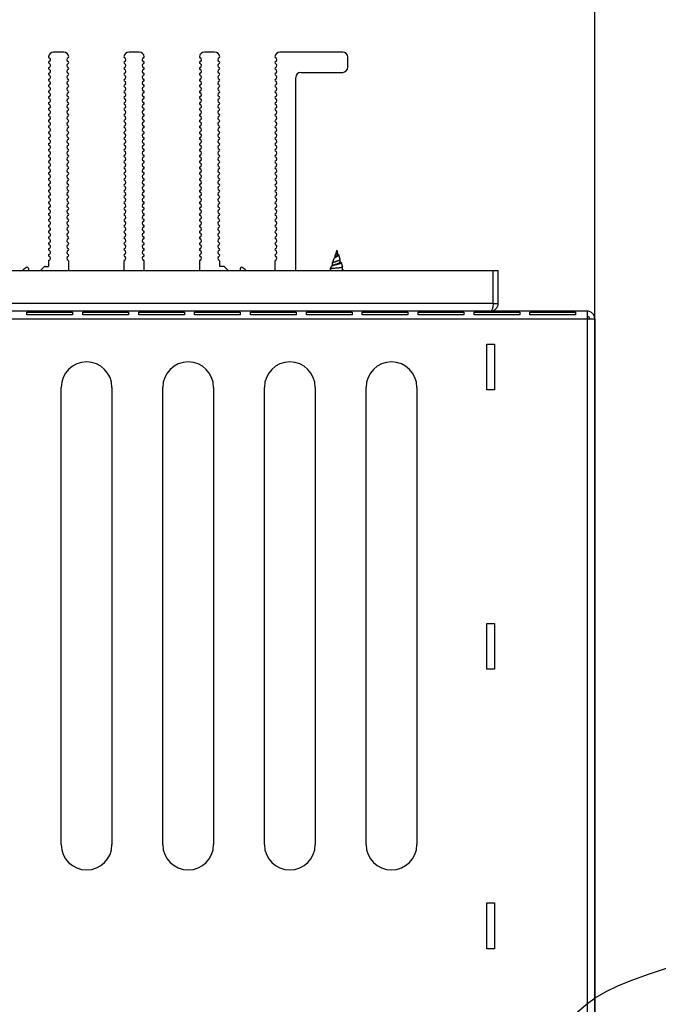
# Model space of a CAD drawing. Header units: millimetres. Extents: x -165365 to -33565, y 7406 to 103342.
# Tile 267 of 352: x -79728 to -79603, y 72969 to 73163. Entities that reach past the tile are written whole.
import ezdxf

# ---------------------------------------------------------------- set-up
doc = ezdxf.new("R2010")
doc.units = ezdxf.units.MM
doc.header["$MEASUREMENT"] = 0
doc.layers.add('ELEK GNIAZDA', color=234, linetype='Continuous')

# ---------------------------------------------------------------- blocks, each defined once
blk = doc.blocks.new('VVS075_H_eh_t')
at = {"color": 7, "linetype": 'Continuous'}
for p, q in [((298.54, 180), (298.54, 0)), ((300.04, 1.5), (300.04, 180)), ((301.54, 20), (301.54, 161.5)), ((308.04, 161.5), (308.04, 20)), ((299.31, 102.75), (299.31, 111.75)), ((299.31, 111.75), (299.83, 111.75)), ((299.83, 111.75), (299.83, 102.75)), ((308.44, 111.45), (308.04, 111.45)), ((308.76, 108.32), (308.04, 109.04)), ((308.83, 108.15), (308.83, 107.5)), ((310.04, 107.5), (308.83, 107.5)), ((311.19, 107.5), (311.01, 107.5)), ((312.34, 107.5), (312.16, 107.5)), ((313.49, 107.5), (313.31, 107.5)), ((314.64, 107.5), (314.46, 107.5)), ((315.79, 107.5), (315.61, 107.5)), ((316.94, 107.5), (316.76, 107.5)), ((318.09, 107.5), (317.91, 107.5)), ((319.24, 107.5), (319.06, 107.5)), ((320.39, 107.5), (320.21, 107.5)), ((321.54, 107.5), (321.36, 107.5)), ((322.69, 107.5), (322.51, 107.5)), ((323.84, 107.5), (323.66, 107.5)), ((324.99, 107.5), (324.81, 107.5)), ((326.14, 107.5), (325.96, 107.5)), ((327.29, 107.5), (327.11, 107.5)), ((328.44, 107.5), (328.26, 107.5)), ((329.59, 107.5), (329.41, 107.5)), ((330.74, 107.5), (330.56, 107.5)), ((331.89, 107.5), (331.71, 107.5)), ((333.04, 107.5), (332.86, 107.5)), ((334.19, 107.5), (334.01, 107.5)), ((335.34, 107.5), (335.16, 107.5)), ((336.49, 107.5), (336.31, 107.5)), ((337.64, 107.5), (337.46, 107.5)), ((338.79, 107.5), (338.61, 107.5)), ((339.94, 107.5), (339.76, 107.5)), ((341.09, 107.5), (340.91, 107.5)), ((342.24, 107.5), (342.06, 107.5)), ((343.39, 107.5), (343.21, 107.5)), ((344.54, 107.5), (344.36, 107.5)), ((345.69, 107.5), (345.51, 107.5)), ((346.84, 107.5), (346.66, 107.5)), ((347.99, 107.5), (347.81, 107.5)), ((349.14, 107.5), (348.96, 107.5)), ((195.04, 105), (285.04, 105)), ((351.04, 104.5), (351.04, 106.5)), ((299.83, 102.75), (299.31, 102.75)), ((308.04, 103.5), (309.88, 103.5)), ((299.31, 91.75), (299.31, 100.75)), ((299.31, 100.75), (299.83, 100.75)), ((299.83, 100.75), (299.83, 91.75)), ((285.04, 95), (195.04, 95)), ((299.83, 91.75), (299.31, 91.75)), ((309.88, 92.65), (308.04, 92.65)), ((351.04, 89.65), (351.04, 91.65)), ((299.31, 80.75), (299.31, 89.75)), ((299.31, 89.75), (299.83, 89.75)), ((299.83, 89.75), (299.83, 80.75)), ((308.04, 88.65), (309.88, 88.65)), ((195.04, 85), (285.04, 85)), ((299.83, 80.75), (299.31, 80.75)), ((299.31, 69.75), (299.31, 78.75)), ((299.31, 78.75), (299.83, 78.75)), ((299.83, 78.75), (299.83, 69.75)), ((309.88, 77.8), (308.04, 77.8)), ((351.04, 74.8), (351.04, 76.8)), ((285.04, 75), (195.04, 75)), ((308.83, 72.95), (308.83, 73.8)), ((308.83, 73.8), (309.88, 73.8)), ((308.04, 72.16), (308.83, 72.95)), ((299.83, 69.75), (299.31, 69.75)), ((308.44, 69.75), (308.04, 69.75)), ((299.31, 58.75), (299.31, 67.75)), ((299.31, 67.75), (299.83, 67.75)), ((299.83, 67.75), (299.83, 58.75)), ((195.04, 65), (285.04, 65)), ((309.88, 62.95), (308.04, 62.95)), ((351.04, 49.6), (351.04, 61.95)), ((299.83, 58.75), (299.31, 58.75)), ((308.04, 58.85), (346.04, 58.85)), ((299.31, 47.75), (299.31, 56.75)), ((299.31, 56.75), (299.83, 56.75)), ((299.83, 56.75), (299.83, 47.75)), ((347.04, 57.85), (347.04, 49.6)), ((285.04, 55), (195.04, 55)), ((308.33, 52), (308.04, 52)), ((308.29, 52), (308.29, 52)), ((308.29, 52), (308.29, 52)), ((308.81, 51.88), (308.35, 52.04)), ((308.94, 51.72), (308.89, 51.8)), ((309.01, 51.61), (308.94, 51.72)), ((309.49, 51.64), (308.99, 51.64)), ((309.05, 51.54), (309.01, 51.61)), ((309.49, 51.64), (309.51, 51.64)), ((310.37, 51.33), (309.51, 51.64)), ((311.16, 50.44), (310.27, 50.13)), ((310.97, 51.12), (310.57, 51.12)), ((312.04, 50.75), (311.02, 51.11)), ((311.15, 50.63), (311.64, 50.63)), ((311.21, 50.46), (311.73, 50.64)), ((311.21, 50.46), (311.3, 50.63)), ((312.04, 50.75), (311.77, 50.66)), ((308.09, 49.41), (308.17, 49.54)), ((308.17, 49.54), (308.21, 49.61)), ((308.17, 49.61), (308.77, 49.61)), ((308.77, 49.61), (308.78, 49.61)), ((309.59, 49.89), (308.78, 49.61)), ((309.7, 50.12), (310.23, 50.12)), ((348.04, 48.6), (350.04, 48.6)), ((299.83, 47.75), (299.31, 47.75)), ((195.04, 45), (285.04, 45)), ((299.31, 36.75), (299.31, 45.75)), ((299.31, 45.75), (299.83, 45.75)), ((299.83, 45.75), (299.83, 36.75)), ((285.04, 35), (195.04, 35)), ((299.83, 36.75), (299.31, 36.75)), ((299.31, 25.75), (299.31, 34.75)), ((299.31, 34.75), (299.83, 34.75)), ((299.83, 34.75), (299.83, 25.75)), ((299.83, 25.75), (299.31, 25.75)), ((299.31, 14.75), (299.31, 23.75)), ((299.31, 23.75), (299.83, 23.75)), ((299.83, 23.75), (299.83, 14.75)), ((174.54, 19.75), (174.54, 21.25)), ((174.54, 21.25), (183.54, 21.25)), ((183.54, 19.75), (174.54, 19.75)), ((183.54, 21.25), (183.54, 19.75)), ((229.54, 19.75), (229.54, 21.25)), ((229.54, 21.25), (238.54, 21.25)), ((238.54, 19.75), (229.54, 19.75)), ((238.54, 21.25), (238.54, 19.75)), ((284.54, 19.75), (284.54, 21.25)), ((284.54, 21.25), (293.54, 21.25)), ((293.54, 19.75), (284.54, 19.75)), ((293.54, 21.25), (293.54, 19.75)), ((301.54, 20), (301.54, 19)), ((301.54, 20), (308.04, 20)), ((308.04, 20), (308.04, 19)), ((301.54, 19), (308.04, 19)), ((299.83, 14.75), (299.31, 14.75)), ((299.31, 3.75), (299.31, 12.75)), ((299.31, 12.75), (299.83, 12.75)), ((299.83, 12.75), (299.83, 3.75)), ((299.83, 3.75), (299.31, 3.75)), ((300.04, 1.5), (1.04, 1.5)), ((298.54, 0), (1.54, 0))]:
    blk.add_line(p, q, dxfattribs=at)
for points in [[(309.05, 51.54), (309.07, 51.5), (309.1, 51.45), (309.13, 51.39), (309.15, 51.32), (309.18, 51.25), (309.21, 51.17), (309.23, 51.09), (309.26, 51.01)], [(309.26, 51.01), (309.31, 50.84), (309.34, 50.76), (309.37, 50.68), (309.39, 50.6), (309.42, 50.53), (309.44, 50.46), (309.47, 50.4), (309.5, 50.34), (309.52, 50.28), (309.55, 50.24), (309.58, 50.2), (309.6, 50.17), (309.63, 50.15), (309.66, 50.13), (309.68, 50.12), (309.7, 50.12)], [(310.72, 50.93), (310.7, 50.95), (310.66, 51.01), (310.61, 51.06), (310.57, 51.12)], [(309.69, 49.99), (309.74, 50.07), (309.78, 50.12)]]:
    blk.add_lwpolyline(points, dxfattribs=at)
for centre, radius, start, end in [((306.04, 110.35), 3, 29.4004, 48.0851), ((308.44, 111.7), 0.25, 270, 29.4004), ((308.58, 108.15), 0.25, 0, 45), ((310.44, 107.5), 0.4, 180, 340.5288), ((311.01, 107.3), 0.2, 90, 160.5288), ((311.59, 107.5), 0.4, 180, 340.5288), ((312.16, 107.3), 0.2, 90, 160.5288), ((312.74, 107.5), 0.4, 180, 340.5288), ((313.31, 107.3), 0.2, 90, 160.5288), ((313.89, 107.5), 0.4, 180, 340.5288), ((314.46, 107.3), 0.2, 90, 160.5288), ((315.04, 107.5), 0.4, 180, 340.5288), ((315.61, 107.3), 0.2, 90, 160.5288), ((316.19, 107.5), 0.4, 180, 340.5288), ((316.76, 107.3), 0.2, 90, 160.5288), ((317.34, 107.5), 0.4, 180, 340.5288), ((317.91, 107.3), 0.2, 90, 160.5288), ((318.49, 107.5), 0.4, 180, 340.5288), ((319.06, 107.3), 0.2, 90, 160.5288), ((319.64, 107.5), 0.4, 180, 340.5288), ((320.21, 107.3), 0.2, 90, 160.5288), ((320.79, 107.5), 0.4, 180, 340.5288), ((321.36, 107.3), 0.2, 90, 160.5288), ((321.94, 107.5), 0.4, 180, 340.5288), ((322.51, 107.3), 0.2, 90, 160.5288), ((323.09, 107.5), 0.4, 180, 340.5288), ((323.66, 107.3), 0.2, 90, 160.5288), ((324.24, 107.5), 0.4, 180, 340.5288), ((324.81, 107.3), 0.2, 90, 160.5288), ((325.39, 107.5), 0.4, 180, 340.5288), ((325.96, 107.3), 0.2, 90, 160.5288), ((326.54, 107.5), 0.4, 180, 340.5288), ((327.11, 107.3), 0.2, 90, 160.5288), ((327.69, 107.5), 0.4, 180, 340.5288), ((328.26, 107.3), 0.2, 90, 160.5288), ((328.84, 107.5), 0.4, 180, 340.5288), ((329.41, 107.3), 0.2, 90, 160.5288), ((329.99, 107.5), 0.4, 180, 340.5288), ((330.56, 107.3), 0.2, 90, 160.5288), ((331.14, 107.5), 0.4, 180, 340.5288), ((331.71, 107.3), 0.2, 90, 160.5288), ((332.29, 107.5), 0.4, 180, 340.5288), ((332.86, 107.3), 0.2, 90, 160.5288), ((333.44, 107.5), 0.4, 180, 340.5288), ((334.01, 107.3), 0.2, 90, 160.5288), ((334.59, 107.5), 0.4, 180, 340.5288), ((335.16, 107.3), 0.2, 90, 160.5288), ((335.74, 107.5), 0.4, 180, 340.5288), ((336.31, 107.3), 0.2, 90, 160.5288), ((336.89, 107.5), 0.4, 180, 340.5288), ((337.46, 107.3), 0.2, 90, 160.5288), ((338.04, 107.5), 0.4, 180, 340.5288), ((338.61, 107.3), 0.2, 90, 160.5288), ((339.19, 107.5), 0.4, 180, 340.5288), ((339.76, 107.3), 0.2, 90, 160.5288), ((340.34, 107.5), 0.4, 180, 340.5288), ((340.91, 107.3), 0.2, 90, 160.5288), ((341.49, 107.5), 0.4, 180, 340.5288), ((342.06, 107.3), 0.2, 90, 160.5288), ((342.64, 107.5), 0.4, 180, 340.5288), ((343.21, 107.3), 0.2, 90, 160.5288), ((343.79, 107.5), 0.4, 180, 340.5288), ((344.36, 107.3), 0.2, 90, 160.5288), ((344.94, 107.5), 0.4, 180, 340.5288), ((345.51, 107.3), 0.2, 90, 160.5288), ((346.09, 107.5), 0.4, 180, 340.5288), ((346.66, 107.3), 0.2, 90, 160.5288), ((347.24, 107.5), 0.4, 180, 340.5288), ((347.81, 107.3), 0.2, 90, 160.5288), ((348.39, 107.5), 0.4, 180, 340.5288), ((348.96, 107.3), 0.2, 90, 160.5288), ((349.54, 107.5), 0.4, 180, 340.2627), ((350.11, 107.3), 0.2, 85.3575, 160.2627), ((350.04, 106.5), 1, 0, 85.3575), ((195.04, 100), 5, 90, 270), ((285.04, 100), 5, 270, 90), ((309.88, 103.7), 0.2, 270, 340.5288), ((310.44, 103.5), 0.4, 19.4712, 160.5288), ((311.01, 103.7), 0.2, 199.4712, 275.3215), ((311.03, 103.7), 0.2, 270, 340.5288), ((311.59, 103.5), 0.4, 19.4712, 160.5288), ((312.16, 103.7), 0.2, 199.4712, 275.3215), ((312.18, 103.7), 0.2, 270, 340.5288), ((312.74, 103.5), 0.4, 19.4712, 160.5288), ((313.31, 103.7), 0.2, 199.4712, 275.3215), ((313.33, 103.7), 0.2, 270, 340.5288), ((313.89, 103.5), 0.4, 19.4712, 160.5288), ((314.46, 103.7), 0.2, 199.4712, 275.3215), ((314.48, 103.7), 0.2, 270, 340.5288), ((315.04, 103.5), 0.4, 19.4712, 160.5288), ((315.61, 103.7), 0.2, 199.4712, 275.3215), ((315.63, 103.7), 0.2, 270, 340.5288), ((316.19, 103.5), 0.4, 19.4712, 160.5288), ((316.76, 103.7), 0.2, 199.4712, 275.3215), ((316.78, 103.7), 0.2, 270, 340.5288), ((317.34, 103.5), 0.4, 19.4712, 160.5288), ((317.91, 103.7), 0.2, 199.4712, 275.3215), ((317.93, 103.7), 0.2, 270, 340.5288), ((318.49, 103.5), 0.4, 19.4712, 160.5288), ((319.06, 103.7), 0.2, 199.4712, 275.3215), ((319.08, 103.7), 0.2, 270, 340.5288), ((319.64, 103.5), 0.4, 19.4712, 160.5288), ((320.21, 103.7), 0.2, 199.4712, 275.3215), ((320.23, 103.7), 0.2, 270, 340.5288), ((320.79, 103.5), 0.4, 19.4712, 160.5288), ((321.36, 103.7), 0.2, 199.4712, 275.3215), ((321.38, 103.7), 0.2, 270, 340.5288), ((321.94, 103.5), 0.4, 19.4712, 160.5288), ((322.51, 103.7), 0.2, 199.4712, 275.3215), ((322.53, 103.7), 0.2, 270, 340.5288), ((323.09, 103.5), 0.4, 19.4712, 160.5288), ((323.66, 103.7), 0.2, 199.4712, 275.3215), ((323.68, 103.7), 0.2, 270, 340.5288), ((324.24, 103.5), 0.4, 19.4712, 160.5288), ((324.81, 103.7), 0.2, 199.4712, 275.3215), ((324.83, 103.7), 0.2, 270, 340.5288), ((325.39, 103.5), 0.4, 19.4712, 160.5288), ((325.96, 103.7), 0.2, 199.4712, 275.3215), ((325.98, 103.7), 0.2, 270, 340.5288), ((326.54, 103.5), 0.4, 19.4712, 160.5288), ((327.11, 103.7), 0.2, 199.4712, 275.3215), ((327.13, 103.7), 0.2, 270, 340.5288), ((327.69, 103.5), 0.4, 19.4712, 160.5288), ((328.26, 103.7), 0.2, 199.4712, 275.3215), ((328.28, 103.7), 0.2, 270, 340.5288), ((328.84, 103.5), 0.4, 19.4712, 160.5288), ((329.41, 103.7), 0.2, 199.4712, 275.3215), ((329.43, 103.7), 0.2, 270, 340.5288), ((329.99, 103.5), 0.4, 19.4712, 160.5288), ((330.56, 103.7), 0.2, 199.4712, 275.3215), ((330.58, 103.7), 0.2, 270, 340.5288), ((331.14, 103.5), 0.4, 19.4712, 160.5288), ((331.71, 103.7), 0.2, 199.4712, 275.3215), ((331.73, 103.7), 0.2, 270, 340.5288), ((332.29, 103.5), 0.4, 19.4712, 160.5288), ((332.86, 103.7), 0.2, 199.4712, 275.3215), ((332.88, 103.7), 0.2, 270, 340.5288), ((333.44, 103.5), 0.4, 19.4712, 160.5288), ((334.01, 103.7), 0.2, 199.4712, 275.3215), ((334.03, 103.7), 0.2, 270, 340.5288), ((334.59, 103.5), 0.4, 19.4712, 160.5288), ((335.16, 103.7), 0.2, 199.4712, 275.3215), ((335.18, 103.7), 0.2, 270, 340.5288), ((335.74, 103.5), 0.4, 19.4712, 160.5288), ((336.31, 103.7), 0.2, 199.4712, 275.3215), ((336.33, 103.7), 0.2, 270, 340.5288), ((336.89, 103.5), 0.4, 19.4712, 160.5288), ((337.46, 103.7), 0.2, 199.4712, 275.3215), ((337.48, 103.7), 0.2, 270, 340.5288), ((338.04, 103.5), 0.4, 19.4712, 160.5288), ((338.61, 103.7), 0.2, 199.4712, 275.3215), ((338.63, 103.7), 0.2, 270, 340.5288), ((339.19, 103.5), 0.4, 19.4712, 160.5288), ((339.76, 103.7), 0.2, 199.4712, 275.3215), ((339.78, 103.7), 0.2, 270, 340.5288), ((340.34, 103.5), 0.4, 19.4712, 160.5288), ((340.91, 103.7), 0.2, 199.4712, 275.3215), ((340.93, 103.7), 0.2, 270, 340.5288), ((341.49, 103.5), 0.4, 19.4712, 160.5288), ((342.06, 103.7), 0.2, 199.4712, 275.3215), ((342.08, 103.7), 0.2, 270, 340.5288), ((342.64, 103.5), 0.4, 19.4712, 160.5288), ((343.21, 103.7), 0.2, 199.4712, 275.3215), ((343.23, 103.7), 0.2, 270, 340.5288), ((343.79, 103.5), 0.4, 19.4712, 160.5288), ((344.36, 103.7), 0.2, 199.4712, 275.3215), ((344.38, 103.7), 0.2, 270, 340.5288), ((344.94, 103.5), 0.4, 19.4712, 160.5288), ((345.51, 103.7), 0.2, 199.4712, 275.3215), ((345.53, 103.7), 0.2, 270, 340.5288), ((346.09, 103.5), 0.4, 19.4712, 160.5288), ((346.66, 103.7), 0.2, 199.4712, 275.3215), ((346.68, 103.7), 0.2, 270, 340.5288), ((347.24, 103.5), 0.4, 19.4712, 160.5288), ((347.81, 103.7), 0.2, 199.4712, 275.3215), ((347.83, 103.7), 0.2, 270, 340.5288), ((348.39, 103.5), 0.4, 19.4712, 160.5288), ((348.96, 103.7), 0.2, 199.4712, 275.3215), ((348.98, 103.7), 0.2, 270, 340.5288), ((349.54, 103.5), 0.4, 19.7373, 160.5288), ((350.11, 103.7), 0.2, 199.7373, 274.6425), ((350.04, 104.5), 1, 274.6425, 0), ((309.88, 92.45), 0.2, 19.4712, 90), ((310.44, 92.65), 0.4, 199.4712, 340.5288), ((311.01, 92.45), 0.2, 84.6785, 160.5288), ((311.03, 92.45), 0.2, 19.4712, 90), ((311.59, 92.65), 0.4, 199.4712, 340.5288), ((312.16, 92.45), 0.2, 84.6785, 160.5288), ((312.18, 92.45), 0.2, 19.4712, 90), ((312.74, 92.65), 0.4, 199.4712, 340.5288), ((313.31, 92.45), 0.2, 84.6785, 160.5288), ((313.33, 92.45), 0.2, 19.4712, 90), ((313.89, 92.65), 0.4, 199.4712, 340.5288), ((314.46, 92.45), 0.2, 84.6785, 160.5288), ((314.48, 92.45), 0.2, 19.4712, 90), ((315.04, 92.65), 0.4, 199.4712, 340.5288), ((315.61, 92.45), 0.2, 84.6785, 160.5288), ((315.63, 92.45), 0.2, 19.4712, 90), ((316.19, 92.65), 0.4, 199.4712, 340.5288), ((316.76, 92.45), 0.2, 84.6785, 160.5288), ((316.78, 92.45), 0.2, 19.4712, 90), ((317.34, 92.65), 0.4, 199.4712, 340.5288), ((317.91, 92.45), 0.2, 84.6785, 160.5288), ((317.93, 92.45), 0.2, 19.4712, 90), ((318.49, 92.65), 0.4, 199.4712, 340.5288), ((319.06, 92.45), 0.2, 84.6785, 160.5288), ((319.08, 92.45), 0.2, 19.4712, 90), ((319.64, 92.65), 0.4, 199.4712, 340.5288), ((320.21, 92.45), 0.2, 84.6785, 160.5288), ((320.23, 92.45), 0.2, 19.4712, 90), ((320.79, 92.65), 0.4, 199.4712, 340.5288), ((321.36, 92.45), 0.2, 84.6785, 160.5288), ((321.38, 92.45), 0.2, 19.4712, 90), ((321.94, 92.65), 0.4, 199.4712, 340.5288), ((322.51, 92.45), 0.2, 84.6785, 160.5288), ((322.53, 92.45), 0.2, 19.4712, 90), ((323.09, 92.65), 0.4, 199.4712, 340.5288), ((323.66, 92.45), 0.2, 84.6785, 160.5288), ((323.68, 92.45), 0.2, 19.4712, 90), ((324.24, 92.65), 0.4, 199.4712, 340.5288), ((324.81, 92.45), 0.2, 84.6785, 160.5288), ((324.83, 92.45), 0.2, 19.4712, 90), ((325.39, 92.65), 0.4, 199.4712, 340.5288), ((325.96, 92.45), 0.2, 84.6785, 160.5288), ((325.98, 92.45), 0.2, 19.4712, 90), ((326.54, 92.65), 0.4, 199.4712, 340.5288), ((327.11, 92.45), 0.2, 84.6785, 160.5288), ((327.13, 92.45), 0.2, 19.4712, 90), ((327.69, 92.65), 0.4, 199.4712, 340.5288), ((328.26, 92.45), 0.2, 84.6785, 160.5288), ((328.28, 92.45), 0.2, 19.4712, 90), ((328.84, 92.65), 0.4, 199.4712, 340.5288), ((329.41, 92.45), 0.2, 84.6785, 160.5288), ((329.43, 92.45), 0.2, 19.4712, 90), ((329.99, 92.65), 0.4, 199.4712, 340.5288), ((330.56, 92.45), 0.2, 84.6785, 160.5288), ((330.58, 92.45), 0.2, 19.4712, 90), ((331.14, 92.65), 0.4, 199.4712, 340.5288), ((331.71, 92.45), 0.2, 84.6785, 160.5288), ((331.73, 92.45), 0.2, 19.4712, 90), ((332.29, 92.65), 0.4, 199.4712, 340.5288), ((332.86, 92.45), 0.2, 84.6785, 160.5288), ((332.88, 92.45), 0.2, 19.4712, 90), ((333.44, 92.65), 0.4, 199.4712, 340.5288), ((334.01, 92.45), 0.2, 84.6785, 160.5288), ((334.03, 92.45), 0.2, 19.4712, 90), ((334.59, 92.65), 0.4, 199.4712, 340.5288), ((335.16, 92.45), 0.2, 84.6785, 160.5288), ((335.18, 92.45), 0.2, 19.4712, 90), ((335.74, 92.65), 0.4, 199.4712, 340.5288), ((336.31, 92.45), 0.2, 84.6785, 160.5288), ((336.33, 92.45), 0.2, 19.4712, 90), ((336.89, 92.65), 0.4, 199.4712, 340.5288), ((337.46, 92.45), 0.2, 84.6785, 160.5288), ((337.48, 92.45), 0.2, 19.4712, 90), ((338.04, 92.65), 0.4, 199.4712, 340.5288), ((338.61, 92.45), 0.2, 84.6785, 160.5288), ((338.63, 92.45), 0.2, 19.4712, 90), ((339.19, 92.65), 0.4, 199.4712, 340.5288), ((339.76, 92.45), 0.2, 84.6785, 160.5288), ((339.78, 92.45), 0.2, 19.4712, 90), ((340.34, 92.65), 0.4, 199.4712, 340.5288), ((340.91, 92.45), 0.2, 84.6785, 160.5288), ((340.93, 92.45), 0.2, 19.4712, 90), ((341.49, 92.65), 0.4, 199.4712, 340.5288), ((342.06, 92.45), 0.2, 84.6785, 160.5288), ((342.08, 92.45), 0.2, 19.4712, 90), ((342.64, 92.65), 0.4, 199.4712, 340.5288), ((343.21, 92.45), 0.2, 84.6785, 160.5288), ((343.23, 92.45), 0.2, 19.4712, 90), ((343.79, 92.65), 0.4, 199.4712, 340.5288), ((344.36, 92.45), 0.2, 84.6785, 160.5288), ((344.38, 92.45), 0.2, 19.4712, 90), ((344.94, 92.65), 0.4, 199.4712, 340.5288), ((345.51, 92.45), 0.2, 84.6785, 160.5288), ((345.53, 92.45), 0.2, 19.4712, 90), ((346.09, 92.65), 0.4, 199.4712, 340.5288), ((346.66, 92.45), 0.2, 84.6785, 160.5288), ((346.68, 92.45), 0.2, 19.4712, 90), ((347.24, 92.65), 0.4, 199.4712, 340.5288), ((347.81, 92.45), 0.2, 84.6785, 160.5288), ((347.83, 92.45), 0.2, 19.4712, 90), ((348.39, 92.65), 0.4, 199.4712, 340.5288), ((348.96, 92.45), 0.2, 84.6785, 160.5288), ((348.98, 92.45), 0.2, 19.4712, 90), ((349.54, 92.65), 0.4, 199.4712, 340.2627), ((350.11, 92.45), 0.2, 85.3575, 160.2627), ((350.04, 91.65), 1, 0, 85.3575), ((350.04, 89.65), 1, 274.6425, 0), ((309.88, 88.85), 0.2, 270, 340.5288), ((310.44, 88.65), 0.4, 19.4712, 160.5288), ((311.01, 88.85), 0.2, 199.4712, 275.3215), ((311.03, 88.85), 0.2, 270, 340.5288), ((311.59, 88.65), 0.4, 19.4712, 160.5288), ((312.16, 88.85), 0.2, 199.4712, 275.3215), ((312.18, 88.85), 0.2, 270, 340.5288), ((312.74, 88.65), 0.4, 19.4712, 160.5288), ((313.31, 88.85), 0.2, 199.4712, 275.3215), ((313.33, 88.85), 0.2, 270, 340.5288), ((313.89, 88.65), 0.4, 19.4712, 160.5288), ((314.46, 88.85), 0.2, 199.4712, 275.3215), ((314.48, 88.85), 0.2, 270, 340.5288), ((315.04, 88.65), 0.4, 19.4712, 160.5288), ((315.61, 88.85), 0.2, 199.4712, 275.3215), ((315.63, 88.85), 0.2, 270, 340.5288), ((316.19, 88.65), 0.4, 19.4712, 160.5288), ((316.76, 88.85), 0.2, 199.4712, 275.3215), ((316.78, 88.85), 0.2, 270, 340.5288), ((317.34, 88.65), 0.4, 19.4712, 160.5288), ((317.91, 88.85), 0.2, 199.4712, 275.3215), ((317.93, 88.85), 0.2, 270, 340.5288), ((318.49, 88.65), 0.4, 19.4712, 160.5288), ((319.06, 88.85), 0.2, 199.4712, 275.3215), ((319.08, 88.85), 0.2, 270, 340.5288), ((319.64, 88.65), 0.4, 19.4712, 160.5288), ((320.21, 88.85), 0.2, 199.4712, 275.3215), ((320.23, 88.85), 0.2, 270, 340.5288), ((320.79, 88.65), 0.4, 19.4712, 160.5288), ((321.36, 88.85), 0.2, 199.4712, 275.3215), ((321.38, 88.85), 0.2, 270, 340.5288), ((321.94, 88.65), 0.4, 19.4712, 160.5288), ((322.51, 88.85), 0.2, 199.4712, 275.3215), ((322.53, 88.85), 0.2, 270, 340.5288), ((323.09, 88.65), 0.4, 19.4712, 160.5288), ((323.66, 88.85), 0.2, 199.4712, 275.3215), ((323.68, 88.85), 0.2, 270, 340.5288), ((324.24, 88.65), 0.4, 19.4712, 160.5288), ((324.81, 88.85), 0.2, 199.4712, 275.3215), ((324.83, 88.85), 0.2, 270, 340.5288), ((325.39, 88.65), 0.4, 19.4712, 160.5288), ((325.96, 88.85), 0.2, 199.4712, 275.3215), ((325.98, 88.85), 0.2, 270, 340.5288), ((326.54, 88.65), 0.4, 19.4712, 160.5288), ((327.11, 88.85), 0.2, 199.4712, 275.3215), ((327.13, 88.85), 0.2, 270, 340.5288), ((327.69, 88.65), 0.4, 19.4712, 160.5288), ((328.26, 88.85), 0.2, 199.4712, 275.3215), ((328.28, 88.85), 0.2, 270, 340.5288), ((328.84, 88.65), 0.4, 19.4712, 160.5288), ((329.41, 88.85), 0.2, 199.4712, 275.3215), ((329.43, 88.85), 0.2, 270, 340.5288), ((329.99, 88.65), 0.4, 19.4712, 160.5288), ((330.56, 88.85), 0.2, 199.4712, 275.3215), ((330.58, 88.85), 0.2, 270, 340.5288), ((331.14, 88.65), 0.4, 19.4712, 160.5288), ((331.71, 88.85), 0.2, 199.4712, 275.3215), ((331.73, 88.85), 0.2, 270, 340.5288), ((332.29, 88.65), 0.4, 19.4712, 160.5288), ((332.86, 88.85), 0.2, 199.4712, 275.3215), ((332.88, 88.85), 0.2, 270, 340.5288), ((333.44, 88.65), 0.4, 19.4712, 160.5288), ((334.01, 88.85), 0.2, 199.4712, 275.3215), ((334.03, 88.85), 0.2, 270, 340.5288), ((334.59, 88.65), 0.4, 19.4712, 160.5288), ((335.16, 88.85), 0.2, 199.4712, 275.3215), ((335.18, 88.85), 0.2, 270, 340.5288), ((335.74, 88.65), 0.4, 19.4712, 160.5288), ((336.31, 88.85), 0.2, 199.4712, 275.3215), ((336.33, 88.85), 0.2, 270, 340.5288), ((336.89, 88.65), 0.4, 19.4712, 160.5288), ((337.46, 88.85), 0.2, 199.4712, 275.3215), ((337.48, 88.85), 0.2, 270, 340.5288), ((338.04, 88.65), 0.4, 19.4712, 160.5288), ((338.61, 88.85), 0.2, 199.4712, 275.3215), ((338.63, 88.85), 0.2, 270, 340.5288), ((339.19, 88.65), 0.4, 19.4712, 160.5288), ((339.76, 88.85), 0.2, 199.4712, 275.3215), ((339.78, 88.85), 0.2, 270, 340.5288), ((340.34, 88.65), 0.4, 19.4712, 160.5288), ((340.91, 88.85), 0.2, 199.4712, 275.3215), ((340.93, 88.85), 0.2, 270, 340.5288), ((341.49, 88.65), 0.4, 19.4712, 160.5288), ((342.06, 88.85), 0.2, 199.4712, 275.3215), ((342.08, 88.85), 0.2, 270, 340.5288), ((342.64, 88.65), 0.4, 19.4712, 160.5288), ((343.21, 88.85), 0.2, 199.4712, 275.3215), ((343.23, 88.85), 0.2, 270, 340.5288), ((343.79, 88.65), 0.4, 19.4712, 160.5288), ((344.36, 88.85), 0.2, 199.4712, 275.3215), ((344.38, 88.85), 0.2, 270, 340.5288), ((344.94, 88.65), 0.4, 19.4712, 160.5288), ((345.51, 88.85), 0.2, 199.4712, 275.3215), ((345.53, 88.85), 0.2, 270, 340.5288), ((346.09, 88.65), 0.4, 19.4712, 160.5288), ((346.66, 88.85), 0.2, 199.4712, 275.3215), ((346.68, 88.85), 0.2, 270, 340.5288), ((347.24, 88.65), 0.4, 19.4712, 160.5288), ((347.81, 88.85), 0.2, 199.4712, 275.3215), ((347.83, 88.85), 0.2, 270, 340.5288), ((348.39, 88.65), 0.4, 19.4712, 160.5288), ((348.96, 88.85), 0.2, 199.4712, 275.3215), ((348.98, 88.85), 0.2, 270, 340.5288), ((349.54, 88.65), 0.4, 19.7373, 160.5288), ((350.11, 88.85), 0.2, 199.7373, 274.6425), ((195.04, 80), 5, 90, 270), ((285.04, 80), 5, 270, 90), ((309.88, 77.6), 0.2, 19.4712, 90), ((310.44, 77.8), 0.4, 199.4712, 340.5288), ((311.01, 77.6), 0.2, 84.6785, 160.5288), ((311.03, 77.6), 0.2, 19.4712, 90), ((311.59, 77.8), 0.4, 199.4712, 340.5288), ((312.16, 77.6), 0.2, 84.6785, 160.5288), ((312.18, 77.6), 0.2, 19.4712, 90), ((312.74, 77.8), 0.4, 199.4712, 340.5288), ((313.31, 77.6), 0.2, 84.6785, 160.5288), ((313.33, 77.6), 0.2, 19.4712, 90), ((313.89, 77.8), 0.4, 199.4712, 340.5288), ((314.46, 77.6), 0.2, 84.6785, 160.5288), ((314.48, 77.6), 0.2, 19.4712, 90), ((315.04, 77.8), 0.4, 199.4712, 340.5288), ((315.61, 77.6), 0.2, 84.6785, 160.5288), ((315.63, 77.6), 0.2, 19.4712, 90), ((316.19, 77.8), 0.4, 199.4712, 340.5288), ((316.76, 77.6), 0.2, 84.6785, 160.5288), ((316.78, 77.6), 0.2, 19.4712, 90), ((317.34, 77.8), 0.4, 199.4712, 340.5288), ((317.91, 77.6), 0.2, 84.6785, 160.5288), ((317.93, 77.6), 0.2, 19.4712, 90), ((318.49, 77.8), 0.4, 199.4712, 340.5288), ((319.06, 77.6), 0.2, 84.6785, 160.5288), ((319.08, 77.6), 0.2, 19.4712, 90), ((319.64, 77.8), 0.4, 199.4712, 340.5288), ((320.21, 77.6), 0.2, 84.6785, 160.5288), ((320.23, 77.6), 0.2, 19.4712, 90), ((320.79, 77.8), 0.4, 199.4712, 340.5288), ((321.36, 77.6), 0.2, 84.6785, 160.5288), ((321.38, 77.6), 0.2, 19.4712, 90), ((321.94, 77.8), 0.4, 199.4712, 340.5288), ((322.51, 77.6), 0.2, 84.6785, 160.5288), ((322.53, 77.6), 0.2, 19.4712, 90), ((323.09, 77.8), 0.4, 199.4712, 340.5288), ((323.66, 77.6), 0.2, 84.6785, 160.5288), ((323.68, 77.6), 0.2, 19.4712, 90), ((324.24, 77.8), 0.4, 199.4712, 340.5288), ((324.81, 77.6), 0.2, 84.6785, 160.5288), ((324.83, 77.6), 0.2, 19.4712, 90), ((325.39, 77.8), 0.4, 199.4712, 340.5288), ((325.96, 77.6), 0.2, 84.6785, 160.5288), ((325.98, 77.6), 0.2, 19.4712, 90), ((326.54, 77.8), 0.4, 199.4712, 340.5288), ((327.11, 77.6), 0.2, 84.6785, 160.5288), ((327.13, 77.6), 0.2, 19.4712, 90), ((327.69, 77.8), 0.4, 199.4712, 340.5288), ((328.26, 77.6), 0.2, 84.6785, 160.5288), ((328.28, 77.6), 0.2, 19.4712, 90), ((328.84, 77.8), 0.4, 199.4712, 340.5288), ((329.41, 77.6), 0.2, 84.6785, 160.5288), ((329.43, 77.6), 0.2, 19.4712, 90), ((329.99, 77.8), 0.4, 199.4712, 340.5288), ((330.56, 77.6), 0.2, 84.6785, 160.5288), ((330.58, 77.6), 0.2, 19.4712, 90), ((331.14, 77.8), 0.4, 199.4712, 340.5288), ((331.71, 77.6), 0.2, 84.6785, 160.5288), ((331.73, 77.6), 0.2, 19.4712, 90), ((332.29, 77.8), 0.4, 199.4712, 340.5288), ((332.86, 77.6), 0.2, 84.6785, 160.5288), ((332.88, 77.6), 0.2, 19.4712, 90), ((333.44, 77.8), 0.4, 199.4712, 340.5288), ((334.01, 77.6), 0.2, 84.6785, 160.5288), ((334.03, 77.6), 0.2, 19.4712, 90), ((334.59, 77.8), 0.4, 199.4712, 340.5288), ((335.16, 77.6), 0.2, 84.6785, 160.5288), ((335.18, 77.6), 0.2, 19.4712, 90), ((335.74, 77.8), 0.4, 199.4712, 340.5288), ((336.31, 77.6), 0.2, 84.6785, 160.5288), ((336.33, 77.6), 0.2, 19.4712, 90), ((336.89, 77.8), 0.4, 199.4712, 340.5288), ((337.46, 77.6), 0.2, 84.6785, 160.5288), ((337.48, 77.6), 0.2, 19.4712, 90), ((338.04, 77.8), 0.4, 199.4712, 340.5288), ((338.61, 77.6), 0.2, 84.6785, 160.5288), ((338.63, 77.6), 0.2, 19.4712, 90), ((339.19, 77.8), 0.4, 199.4712, 340.5288), ((339.76, 77.6), 0.2, 84.6785, 160.5288), ((339.78, 77.6), 0.2, 19.4712, 90), ((340.34, 77.8), 0.4, 199.4712, 340.5288), ((340.91, 77.6), 0.2, 84.6785, 160.5288), ((340.93, 77.6), 0.2, 19.4712, 90), ((341.49, 77.8), 0.4, 199.4712, 340.5288), ((342.06, 77.6), 0.2, 84.6785, 160.5288), ((342.08, 77.6), 0.2, 19.4712, 90), ((342.64, 77.8), 0.4, 199.4712, 340.5288), ((343.21, 77.6), 0.2, 84.6785, 160.5288), ((343.23, 77.6), 0.2, 19.4712, 90), ((343.79, 77.8), 0.4, 199.4712, 340.5288), ((344.36, 77.6), 0.2, 84.6785, 160.5288), ((344.38, 77.6), 0.2, 19.4712, 90), ((344.94, 77.8), 0.4, 199.4712, 340.5288), ((345.51, 77.6), 0.2, 84.6785, 160.5288), ((345.53, 77.6), 0.2, 19.4712, 90), ((346.09, 77.8), 0.4, 199.4712, 340.5288), ((346.66, 77.6), 0.2, 84.6785, 160.5288), ((346.68, 77.6), 0.2, 19.4712, 90), ((347.24, 77.8), 0.4, 199.4712, 340.5288), ((347.81, 77.6), 0.2, 84.6785, 160.5288), ((347.83, 77.6), 0.2, 19.4712, 90), ((348.39, 77.8), 0.4, 199.4712, 340.5288), ((348.96, 77.6), 0.2, 84.6785, 160.5288), ((348.98, 77.6), 0.2, 19.4712, 90), ((349.54, 77.8), 0.4, 199.4712, 340.2627), ((350.11, 77.6), 0.2, 85.3575, 160.2627), ((350.04, 76.8), 1, 0, 85.3575), ((309.88, 74), 0.2, 270, 340.5288), ((310.44, 73.8), 0.4, 19.4712, 160.5288), ((311.01, 74), 0.2, 199.4712, 275.3215), ((311.03, 74), 0.2, 270, 340.5288), ((311.59, 73.8), 0.4, 19.4712, 160.5288), ((312.16, 74), 0.2, 199.4712, 275.3215), ((312.18, 74), 0.2, 270, 340.5288), ((312.74, 73.8), 0.4, 19.4712, 160.5288), ((313.31, 74), 0.2, 199.4712, 275.3215), ((313.33, 74), 0.2, 270, 340.5288), ((313.89, 73.8), 0.4, 19.4712, 160.5288), ((314.46, 74), 0.2, 199.4712, 275.3215), ((314.48, 74), 0.2, 270, 340.5288), ((315.04, 73.8), 0.4, 19.4712, 160.5288), ((315.61, 74), 0.2, 199.4712, 275.3215), ((315.63, 74), 0.2, 270, 340.5288), ((316.19, 73.8), 0.4, 19.4712, 160.5288), ((316.76, 74), 0.2, 199.4712, 275.3215), ((316.78, 74), 0.2, 270, 340.5288), ((317.34, 73.8), 0.4, 19.4712, 160.5288), ((317.91, 74), 0.2, 199.4712, 275.3215), ((317.93, 74), 0.2, 270, 340.5288), ((318.49, 73.8), 0.4, 19.4712, 160.5288), ((319.06, 74), 0.2, 199.4712, 275.3215), ((319.08, 74), 0.2, 270, 340.5288), ((319.64, 73.8), 0.4, 19.4712, 160.5288), ((320.21, 74), 0.2, 199.4712, 275.3215), ((320.23, 74), 0.2, 270, 340.5288), ((320.79, 73.8), 0.4, 19.4712, 160.5288), ((321.36, 74), 0.2, 199.4712, 275.3215), ((321.38, 74), 0.2, 270, 340.5288), ((321.94, 73.8), 0.4, 19.4712, 160.5288), ((322.51, 74), 0.2, 199.4712, 275.3215), ((322.53, 74), 0.2, 270, 340.5288), ((323.09, 73.8), 0.4, 19.4712, 160.5288), ((323.66, 74), 0.2, 199.4712, 275.3215), ((323.68, 74), 0.2, 270, 340.5288), ((324.24, 73.8), 0.4, 19.4712, 160.5288), ((324.81, 74), 0.2, 199.4712, 275.3215), ((324.83, 74), 0.2, 270, 340.5288), ((325.39, 73.8), 0.4, 19.4712, 160.5288), ((325.96, 74), 0.2, 199.4712, 275.3215), ((325.98, 74), 0.2, 270, 340.5288), ((326.54, 73.8), 0.4, 19.4712, 160.5288), ((327.11, 74), 0.2, 199.4712, 275.3215), ((327.13, 74), 0.2, 270, 340.5288), ((327.69, 73.8), 0.4, 19.4712, 160.5288), ((328.26, 74), 0.2, 199.4712, 275.3215), ((328.28, 74), 0.2, 270, 340.5288), ((328.84, 73.8), 0.4, 19.4712, 160.5288), ((329.41, 74), 0.2, 199.4712, 275.3215), ((329.43, 74), 0.2, 270, 340.5288), ((329.99, 73.8), 0.4, 19.4712, 160.5288), ((330.56, 74), 0.2, 199.4712, 275.3215), ((330.58, 74), 0.2, 270, 340.5288), ((331.14, 73.8), 0.4, 19.4712, 160.5288), ((331.71, 74), 0.2, 199.4712, 275.3215), ((331.73, 74), 0.2, 270, 340.5288), ((332.29, 73.8), 0.4, 19.4712, 160.5288), ((332.86, 74), 0.2, 199.4712, 275.3215), ((332.88, 74), 0.2, 270, 340.5288), ((333.44, 73.8), 0.4, 19.4712, 160.5288), ((334.01, 74), 0.2, 199.4712, 275.3215), ((334.03, 74), 0.2, 270, 340.5288), ((334.59, 73.8), 0.4, 19.4712, 160.5288), ((335.16, 74), 0.2, 199.4712, 275.3215), ((335.18, 74), 0.2, 270, 340.5288), ((335.74, 73.8), 0.4, 19.4712, 160.5288), ((336.31, 74), 0.2, 199.4712, 275.3215), ((336.33, 74), 0.2, 270, 340.5288), ((336.89, 73.8), 0.4, 19.4712, 160.5288), ((337.46, 74), 0.2, 199.4712, 275.3215), ((337.48, 74), 0.2, 270, 340.5288), ((338.04, 73.8), 0.4, 19.4712, 160.5288), ((338.61, 74), 0.2, 199.4712, 275.3215), ((338.63, 74), 0.2, 270, 340.5288), ((339.19, 73.8), 0.4, 19.4712, 160.5288), ((339.76, 74), 0.2, 199.4712, 275.3215), ((339.78, 74), 0.2, 270, 340.5288), ((340.34, 73.8), 0.4, 19.4712, 160.5288), ((340.91, 74), 0.2, 199.4712, 275.3215), ((340.93, 74), 0.2, 270, 340.5288), ((341.49, 73.8), 0.4, 19.4712, 160.5288), ((342.06, 74), 0.2, 199.4712, 275.3215), ((342.08, 74), 0.2, 270, 340.5288), ((342.64, 73.8), 0.4, 19.4712, 160.5288), ((343.21, 74), 0.2, 199.4712, 275.3215), ((343.23, 74), 0.2, 270, 340.5288), ((343.79, 73.8), 0.4, 19.4712, 160.5288), ((344.36, 74), 0.2, 199.4712, 275.3215), ((344.38, 74), 0.2, 270, 340.5288), ((344.94, 73.8), 0.4, 19.4712, 160.5288), ((345.51, 74), 0.2, 199.4712, 275.3215), ((345.53, 74), 0.2, 270, 340.5288), ((346.09, 73.8), 0.4, 19.4712, 160.5288), ((346.66, 74), 0.2, 199.4712, 275.3215), ((346.68, 74), 0.2, 270, 340.5288), ((347.24, 73.8), 0.4, 19.4712, 160.5288), ((347.81, 74), 0.2, 199.4712, 275.3215), ((347.83, 74), 0.2, 270, 340.5288), ((348.39, 73.8), 0.4, 19.4712, 160.5288), ((348.96, 74), 0.2, 199.4712, 275.3215), ((348.98, 74), 0.2, 270, 340.5288), ((349.54, 73.8), 0.4, 19.7373, 160.5288), ((350.11, 74), 0.2, 199.7373, 274.6425), ((350.04, 74.8), 1, 274.6425, 0), ((306.04, 70.85), 3, 311.9149, 330.5996), ((308.44, 69.5), 0.25, 330.5996, 90), ((195.04, 60), 5, 90, 270), ((285.04, 60), 5, 270, 90), ((309.88, 62.75), 0.2, 19.4712, 90), ((310.44, 62.95), 0.4, 199.4712, 340.5288), ((311.01, 62.75), 0.2, 84.6785, 160.5288), ((311.03, 62.75), 0.2, 19.4712, 90), ((311.59, 62.95), 0.4, 199.4712, 340.5288), ((312.16, 62.75), 0.2, 84.6785, 160.5288), ((312.18, 62.75), 0.2, 19.4712, 90), ((312.74, 62.95), 0.4, 199.4712, 340.5288), ((313.31, 62.75), 0.2, 84.6785, 160.5288), ((313.33, 62.75), 0.2, 19.4712, 90), ((313.89, 62.95), 0.4, 199.4712, 340.5288), ((314.46, 62.75), 0.2, 84.6785, 160.5288), ((314.48, 62.75), 0.2, 19.4712, 90), ((315.04, 62.95), 0.4, 199.4712, 340.5288), ((315.61, 62.75), 0.2, 84.6785, 160.5288), ((315.63, 62.75), 0.2, 19.4712, 90), ((316.19, 62.95), 0.4, 199.4712, 340.5288), ((316.76, 62.75), 0.2, 84.6785, 160.5288), ((316.78, 62.75), 0.2, 19.4712, 90), ((317.34, 62.95), 0.4, 199.4712, 340.5288), ((317.91, 62.75), 0.2, 84.6785, 160.5288), ((317.93, 62.75), 0.2, 19.4712, 90), ((318.49, 62.95), 0.4, 199.4712, 340.5288), ((319.06, 62.75), 0.2, 84.6785, 160.5288), ((319.08, 62.75), 0.2, 19.4712, 90), ((319.64, 62.95), 0.4, 199.4712, 340.5288), ((320.21, 62.75), 0.2, 84.6785, 160.5288), ((320.23, 62.75), 0.2, 19.4712, 90), ((320.79, 62.95), 0.4, 199.4712, 340.5288), ((321.36, 62.75), 0.2, 84.6785, 160.5288), ((321.38, 62.75), 0.2, 19.4712, 90), ((321.94, 62.95), 0.4, 199.4712, 340.5288), ((322.51, 62.75), 0.2, 84.6785, 160.5288), ((322.53, 62.75), 0.2, 19.4712, 90), ((323.09, 62.95), 0.4, 199.4712, 340.5288), ((323.66, 62.75), 0.2, 84.6785, 160.5288), ((323.68, 62.75), 0.2, 19.4712, 90), ((324.24, 62.95), 0.4, 199.4712, 340.5288), ((324.81, 62.75), 0.2, 84.6785, 160.5288), ((324.83, 62.75), 0.2, 19.4712, 90), ((325.39, 62.95), 0.4, 199.4712, 340.5288), ((325.96, 62.75), 0.2, 84.6785, 160.5288), ((325.98, 62.75), 0.2, 19.4712, 90), ((326.54, 62.95), 0.4, 199.4712, 340.5288), ((327.11, 62.75), 0.2, 84.6785, 160.5288), ((327.13, 62.75), 0.2, 19.4712, 90), ((327.69, 62.95), 0.4, 199.4712, 340.5288), ((328.26, 62.75), 0.2, 84.6785, 160.5288), ((328.28, 62.75), 0.2, 19.4712, 90), ((328.84, 62.95), 0.4, 199.4712, 340.5288), ((329.41, 62.75), 0.2, 84.6785, 160.5288), ((329.43, 62.75), 0.2, 19.4712, 90), ((329.99, 62.95), 0.4, 199.4712, 340.5288), ((330.56, 62.75), 0.2, 84.6785, 160.5288), ((330.58, 62.75), 0.2, 19.4712, 90), ((331.14, 62.95), 0.4, 199.4712, 340.5288), ((331.71, 62.75), 0.2, 84.6785, 160.5288), ((331.73, 62.75), 0.2, 19.4712, 90), ((332.29, 62.95), 0.4, 199.4712, 340.5288), ((332.86, 62.75), 0.2, 84.6785, 160.5288), ((332.88, 62.75), 0.2, 19.4712, 90), ((333.44, 62.95), 0.4, 199.4712, 340.5288), ((334.01, 62.75), 0.2, 84.6785, 160.5288), ((334.03, 62.75), 0.2, 19.4712, 90), ((334.59, 62.95), 0.4, 199.4712, 340.5288), ((335.16, 62.75), 0.2, 84.6785, 160.5288), ((335.18, 62.75), 0.2, 19.4712, 90), ((335.74, 62.95), 0.4, 199.4712, 340.5288), ((336.31, 62.75), 0.2, 84.6785, 160.5288), ((336.33, 62.75), 0.2, 19.4712, 90), ((336.89, 62.95), 0.4, 199.4712, 340.5288), ((337.46, 62.75), 0.2, 84.6785, 160.5288), ((337.48, 62.75), 0.2, 19.4712, 90), ((338.04, 62.95), 0.4, 199.4712, 340.5288), ((338.61, 62.75), 0.2, 84.6785, 160.5288), ((338.63, 62.75), 0.2, 19.4712, 90), ((339.19, 62.95), 0.4, 199.4712, 340.5288), ((339.76, 62.75), 0.2, 84.6785, 160.5288), ((339.78, 62.75), 0.2, 19.4712, 90), ((340.34, 62.95), 0.4, 199.4712, 340.5288), ((340.91, 62.75), 0.2, 84.6785, 160.5288), ((340.93, 62.75), 0.2, 19.4712, 90), ((341.49, 62.95), 0.4, 199.4712, 340.5288), ((342.06, 62.75), 0.2, 84.6785, 160.5288), ((342.08, 62.75), 0.2, 19.4712, 90), ((342.64, 62.95), 0.4, 199.4712, 340.5288), ((343.21, 62.75), 0.2, 84.6785, 160.5288), ((343.23, 62.75), 0.2, 19.4712, 90), ((343.79, 62.95), 0.4, 199.4712, 340.5288), ((344.36, 62.75), 0.2, 84.6785, 160.5288), ((344.38, 62.75), 0.2, 19.4712, 90), ((344.94, 62.95), 0.4, 199.4712, 340.5288), ((345.51, 62.75), 0.2, 84.6785, 160.5288), ((345.53, 62.75), 0.2, 19.4712, 90), ((346.09, 62.95), 0.4, 199.4712, 340.5288), ((346.66, 62.75), 0.2, 84.6785, 160.5288), ((346.68, 62.75), 0.2, 19.4712, 90), ((347.24, 62.95), 0.4, 199.4712, 340.5288), ((347.81, 62.75), 0.2, 84.6785, 160.5288), ((347.83, 62.75), 0.2, 19.4712, 90), ((348.39, 62.95), 0.4, 199.4712, 340.5288), ((348.96, 62.75), 0.2, 84.6785, 160.5288), ((348.98, 62.75), 0.2, 19.4712, 90), ((349.54, 62.95), 0.4, 199.4712, 340.2627), ((350.11, 62.75), 0.2, 85.3575, 160.2627), ((350.04, 61.95), 1, 0, 85.3575), ((346.04, 57.85), 1, 0, 90), ((348.04, 49.6), 1, 180, 270), ((350.04, 49.6), 1, 270, 0), ((195.04, 40), 5, 90, 270), ((285.04, 40), 5, 270, 90), ((301.54, 20.5), 1.5, 180, 270), ((298.54, 1.5), 1.5, 270, 0), ((298.54, 1.5), 0.5, 270, 344.5025)]:
    blk.add_arc(centre, radius, start, end, dxfattribs=at)
for points, knots in [([(308.29, 52), (308.29, 52), (308.29, 52.01), (308.3, 52.01), (308.3, 52.02)], [0, 0, 0, 0, 0.263909, 1, 1, 1, 1]), ([(308.3, 52.02), (308.3, 52.02), (308.31, 52.03), (308.32, 52.04), (308.34, 52.04), (308.35, 52.04), (308.35, 52.04)], [0, 0, 0, 0, 0.307638, 0.561637, 0.782237, 1, 1, 1, 1]), ([(308.33, 52), (308.33, 52), (308.35, 52), (308.37, 51.98), (308.39, 51.96), (308.41, 51.93), (308.43, 51.88), (308.46, 51.82), (308.48, 51.76), (308.49, 51.72)], [0, 0, 0, 0, 0.062954, 0.136417, 0.227038, 0.338099, 0.470952, 0.62593, 1, 1, 1, 1]), ([(308.35, 52.04), (308.36, 52.04), (308.37, 52.03), (308.39, 52.01), (308.41, 51.98), (308.43, 51.93), (308.46, 51.84), (308.48, 51.76), (308.49, 51.72)], [0, 0, 0, 0, 0.056251, 0.128761, 0.22111, 0.334657, 0.626115, 1, 1, 1, 1]), ([(308.49, 51.72), (308.5, 51.63), (308.51, 51.43), (308.53, 51.11), (308.55, 50.82), (308.57, 50.58), (308.59, 50.41), (308.61, 50.24), (308.63, 50.09), (308.65, 49.95), (308.67, 49.85), (308.68, 49.78), (308.69, 49.74), (308.7, 49.7), (308.72, 49.67), (308.73, 49.64), (308.74, 49.62), (308.76, 49.61), (308.77, 49.61), (308.77, 49.61)], [0, 0, 0, 0, 0.12553, 0.278598, 0.445681, 0.529822, 0.611811, 0.68976, 0.761864, 0.826451, 0.88204, 0.906073, 0.927426, 0.946017, 0.961793, 0.974779, 0.985125, 0.993228, 1, 1, 1, 1]), ([(308.89, 51.8), (308.88, 51.82), (308.86, 51.85), (308.83, 51.87), (308.81, 51.88)], [0, 0, 0, 0, 0.582319, 1, 1, 1, 1]), ([(309.59, 49.89), (309.59, 49.89), (309.57, 49.89), (309.54, 49.89), (309.52, 49.91), (309.49, 49.93), (309.47, 49.96), (309.44, 50.01), (309.4, 50.1), (309.35, 50.22), (309.31, 50.36), (309.26, 50.52), (309.22, 50.68), (309.18, 50.86), (309.12, 51.08), (309.07, 51.3), (309.01, 51.49), (308.97, 51.62), (308.93, 51.72), (308.9, 51.78), (308.89, 51.8)], [0, 0, 0, 0, 0.012065, 0.024033, 0.037249, 0.052677, 0.070851, 0.091994, 0.143212, 0.205543, 0.277255, 0.356155, 0.439808, 0.525691, 0.611289, 0.772142, 0.843171, 0.9056, 0.958141, 1, 1, 1, 1]), ([(309.51, 51.64), (309.53, 51.63), (309.55, 51.61), (309.57, 51.59), (309.6, 51.55), (309.64, 51.48), (309.68, 51.39), (309.72, 51.28), (309.76, 51.16), (309.8, 51.03), (309.85, 50.89), (309.89, 50.74), (309.94, 50.61), (309.98, 50.48), (310.03, 50.36), (310.08, 50.26), (310.12, 50.2), (310.15, 50.16), (310.18, 50.14), (310.21, 50.13), (310.23, 50.12), (310.23, 50.12)], [0, 0, 0, 0, 0.027416, 0.044567, 0.064355, 0.112162, 0.170775, 0.239189, 0.315811, 0.398587, 0.485093, 0.572625, 0.658313, 0.739242, 0.812612, 0.875993, 0.927716, 0.949133, 0.967855, 0.98448, 1, 1, 1, 1]), ([(310.52, 51.2), (310.51, 51.22), (310.48, 51.25), (310.44, 51.3), (310.4, 51.32), (310.37, 51.33)], [0, 0, 0, 0, 0.308915, 0.577273, 1, 1, 1, 1]), ([(311.16, 50.44), (311.14, 50.43), (311.11, 50.43), (311.06, 50.43), (311.01, 50.45), (310.97, 50.47), (310.93, 50.51), (310.87, 50.58), (310.8, 50.68), (310.73, 50.82), (310.66, 50.95), (310.59, 51.08), (310.54, 51.16), (310.52, 51.2)], [0, 0, 0, 0, 0.046701, 0.091005, 0.136251, 0.185336, 0.239856, 0.30023, 0.43627, 0.585151, 0.735658, 0.876898, 1, 1, 1, 1]), ([(310.72, 50.93), (310.75, 50.9), (310.82, 50.82), (310.9, 50.74), (310.97, 50.69), (311.03, 50.65), (311.09, 50.63), (311.13, 50.63), (311.15, 50.63)], [0, 0, 0, 0, 0.266673, 0.532128, 0.657112, 0.7753, 0.888278, 1, 1, 1, 1]), ([(310.97, 51.12), (310.97, 51.12), (310.99, 51.12), (311.01, 51.11), (311.02, 51.11)], [0, 0, 0, 0, 0.242876, 1, 1, 1, 1]), ([(311.02, 51.11), (311.04, 51.1), (311.09, 51.07), (311.16, 51.01), (311.23, 50.94), (311.3, 50.85), (311.38, 50.77), (311.46, 50.7), (311.53, 50.65), (311.6, 50.63), (311.63, 50.63), (311.64, 50.63)], [0, 0, 0, 0, 0.091882, 0.20317, 0.332676, 0.474144, 0.618295, 0.755646, 0.881094, 0.940656, 1, 1, 1, 1]), ([(311.21, 50.46), (311.2, 50.46), (311.19, 50.45), (311.17, 50.44), (311.16, 50.44)], [0, 0, 0, 0, 0.261722, 1, 1, 1, 1]), ([(311.64, 50.63), (311.65, 50.63), (311.68, 50.63), (311.71, 50.64), (311.73, 50.64)], [0, 0, 0, 0, 0.243161, 1, 1, 1, 1]), ([(311.73, 50.64), (311.73, 50.64), (311.75, 50.65), (311.76, 50.65), (311.77, 50.66)], [0, 0, 0, 0, 0.245721, 1, 1, 1, 1]), ([(308.04, 49.76), (308.05, 49.73), (308.07, 49.7), (308.1, 49.65), (308.12, 49.63), (308.13, 49.62), (308.15, 49.61), (308.16, 49.61), (308.17, 49.61)], [0, 0, 0, 0, 0.350821, 0.627383, 0.73947, 0.836355, 0.921446, 1, 1, 1, 1]), ([(308.09, 49.41), (308.09, 49.4), (308.07, 49.38), (308.05, 49.36), (308.04, 49.35)], [0, 0, 0, 0, 0.563823, 1, 1, 1, 1]), ([(309.69, 49.99), (309.68, 49.98), (309.67, 49.96), (309.64, 49.92), (309.61, 49.9), (309.59, 49.89)], [0, 0, 0, 0, 0.312879, 0.58132, 1, 1, 1, 1]), ([(310.23, 50.12), (310.24, 50.12), (310.25, 50.12), (310.26, 50.13), (310.27, 50.13)], [0, 0, 0, 0, 0.244611, 1, 1, 1, 1]), ([(300.87, 20.05), (300.76, 20.07), (300.55, 20.12), (300.26, 20.22), (300.04, 20.38), (300.04, 20.5)], [0, 0, 0, 0, 0.349322, 0.636373, 1, 1, 1, 1]), ([(301.54, 20), (301.48, 20), (301.26, 20.01), (301.03, 20.03), (300.87, 20.05)], [0, 0, 0, 0, 0.261759, 1, 1, 1, 1])]:
    blk.add_open_spline(points, degree=3, knots=knots, dxfattribs=at)
blk = doc.blocks.new('A$C67D5CFA7')
blk.add_line((112, 735.96), (2336, 735.96))
blk.add_blockref('VVS075_H_eh_t', (1204, 735.96))
blk = doc.blocks.new('A$C67D5CFBA')
blk.add_line((112, 735.96), (2336, 735.96))
blk.add_blockref('VVS075_H_eh_t', (1204, 735.96))
blk = doc.blocks.new('wypust 5-przewodowy')
at = {"layer": 'ELEK GNIAZDA'}
blk.add_spline([(0, 0), (-16.027, 7.498), (12.276, 12.951), (-12.276, 22.154), (8.866, 27.607), (-6.82, 34.083), (0, 38.854), (1.364, 38.854), (1.364, 38.172)], degree=3, dxfattribs=at)

msp = doc.modelspace()

# ---------------------------------------------------------------- block references
at = {"rotation": 90}
for name in ['A$C67D5CFA7', 'A$C67D5CFBA']:
    msp.add_blockref(name, (-78879.33119, 71601.08966), dxfattribs=at)
at = {"layer": 'ELEK GNIAZDA', "xscale": 10, "yscale": 10, "zscale": 10}
msp.add_blockref('wypust 5-przewodowy', (-79459.2231, 72891.04975), dxfattribs=at)

doc.saveas('drawing.dxf')
